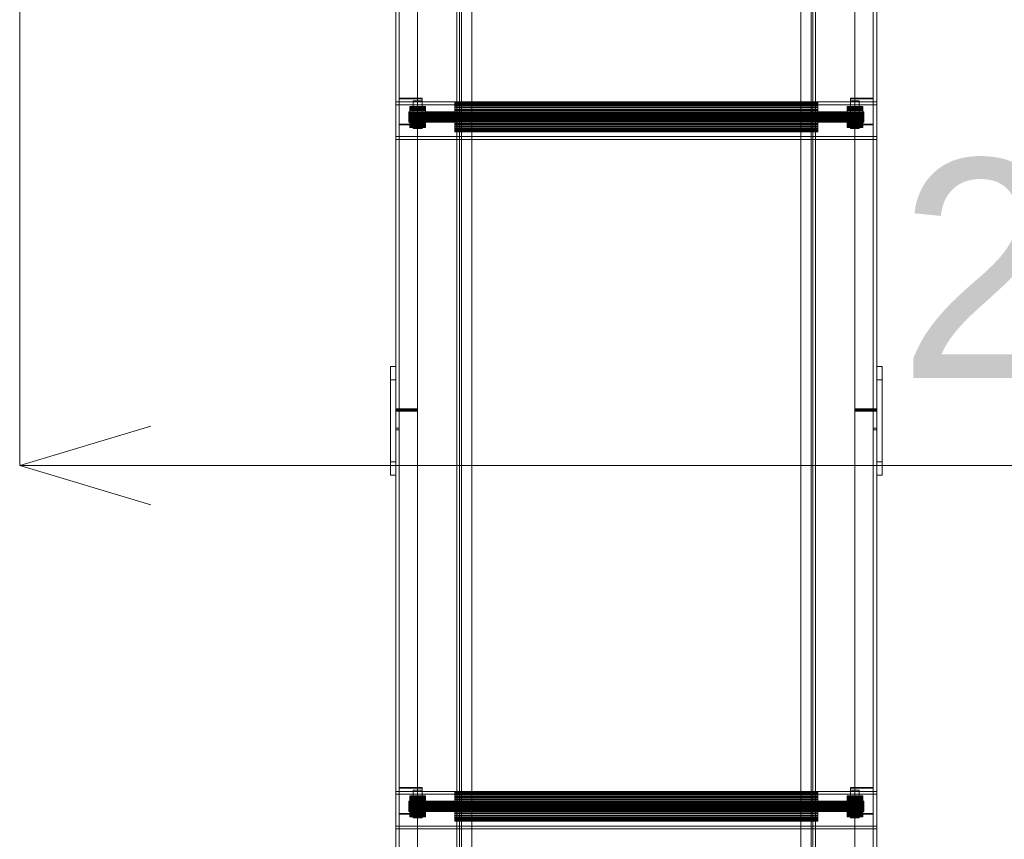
# Model space of a CAD drawing. Header units: millimetres. Extents: x -4738 to 65662, y -68080 to 6847.
# Tile 724 of 1056: x 26795 to 27921, y -19633 to -18695. Entities that reach past the tile are written whole.
import ezdxf

# ---------------------------------------------------------------- set-up
doc = ezdxf.new("R2010")
doc.units = ezdxf.units.MM
doc.layers.add('COTAS_P', color=1, linetype='Continuous', lineweight=0)
doc.layers.add('superior_C09', color=7, linetype='Continuous', lineweight=0)
doc.dimstyles.new('R19_100', dxfattribs={"dimtxt": 250, "dimasz": 150, "dimexe": 150, "dimexo": 80, "dimgap": 100, "dimtad": 1, "dimtih": 1, "dimtoh": 1, "dimdsep": 46, "dimcen": 0.09, "dimadec": 0, "dimazin": 0, "dimtfac": 1, "dimtdec": 4, "dimtofl": 0, "dimtmove": 0, "dimatfit": 3, "dimfxl": 1, "dimtolj": 1, "dimtzin": 0, "dimarcsym": 0})

# ---------------------------------------------------------------- blocks, each defined once
blk = doc.blocks.new('DIM_R31_44')
at = {"layer": 'COTAS_P'}
for p, q in [((26795.1, -18305), (26795.1, -19205)), ((28805.1, -18305), (28805.1, -19205)), ((26795.1, -19205), (26945.1, -19160)), ((28805.1, -19205), (28655.1, -19160)), ((26795.1, -19205), (28805.1, -19205)), ((26795.1, -19205), (26945.1, -19250)), ((28805.1, -19205), (28655.1, -19250))]:
    blk.add_line(p, q, dxfattribs=at)
blk.add_text('2010 P', height=250, dxfattribs=at).set_placement((27800.1, -19105))

msp = doc.modelspace()

# ---------------------------------------------------------------- linework, layer by layer
at = {"layer": 'superior_C09'}
for p, q in [((27225.067, -17792.489), (27225.067, -22171.241)), ((27225.067, -22172.041), (27225.067, -17793.289)), ((27225.067, -17793.689), (27225.067, -22172.44)), ((27229.067, -22172.44), (27229.067, -17793.689)), ((27250.067, -22171.241), (27250.067, -17792.489)), ((27250.067, -17793.289), (27250.067, -22172.041)), ((27750.067, -17792.489), (27750.067, -22171.241)), ((27750.067, -22172.041), (27750.067, -17793.289)), ((27771.067, -17793.689), (27771.067, -22172.44)), ((27775.067, -22171.241), (27775.067, -17792.489)), ((27775.067, -17793.289), (27775.067, -22172.041)), ((27775.067, -22172.44), (27775.067, -17793.689)), ((27225.067, -17805.813), (27225.067, -22184.565)), ((27225.067, -22185.364), (27225.067, -17806.612)), ((27229.067, -17806.612), (27229.067, -22185.364)), ((27250.067, -22184.565), (27250.067, -17805.813)), ((27250.067, -17806.612), (27250.067, -22185.364)), ((27750.067, -17805.813), (27750.067, -22184.565)), ((27750.067, -22185.364), (27750.067, -17806.612)), ((27771.067, -22185.364), (27771.067, -17806.612)), ((27775.067, -22184.565), (27775.067, -17805.813)), ((27775.067, -17806.612), (27775.067, -22185.364)), ((27300.067, -17852.939), (27300.067, -22092.939)), ((27300.067, -22093.338), (27300.067, -17853.338)), ((27700.067, -22092.939), (27700.067, -17852.939)), ((27700.067, -17853.338), (27700.067, -22093.338)), ((27300.067, -17866.662), (27300.067, -22106.662)), ((27300.067, -22107.061), (27300.067, -17867.061)), ((27700.067, -22106.662), (27700.067, -17866.662)), ((27700.067, -17867.061), (27700.067, -22107.061)), ((27295.067, -17907.74), (27295.067, -22028.81)), ((27298.067, -22028.81), (27298.067, -17907.74)), ((27702.067, -17907.74), (27702.067, -22028.81)), ((27705.067, -22028.81), (27705.067, -17907.74)), ((27295.067, -22033.473), (27295.067, -17912.404)), ((27298.067, -17912.404), (27298.067, -22033.473)), ((27702.067, -22033.473), (27702.067, -17912.404)), ((27705.067, -17912.404), (27705.067, -22033.473)), ((27300.067, -17922.714), (27300.067, -22023.962)), ((27300.067, -22024.362), (27300.067, -17923.114)), ((27700.067, -22023.962), (27700.067, -17922.714)), ((27700.067, -17923.114), (27700.067, -22024.362)), ((27225.067, -17952.846), (27225.067, -19140.166)), ((27225.067, -19140.965), (27225.067, -17953.646)), ((27229.067, -19140.166), (27229.067, -17952.846)), ((27229.067, -17952.846), (27229.067, -21994.629)), ((27229.067, -21995.429), (27229.067, -17953.646)), ((27250.067, -19140.166), (27250.067, -17952.846)), ((27250.067, -17953.646), (27250.067, -19140.965)), ((27312.067, -21994.629), (27312.067, -17952.846)), ((27312.067, -17953.646), (27312.067, -21995.429)), ((27688.067, -17952.846), (27688.067, -21994.629)), ((27688.067, -21995.429), (27688.067, -17953.646)), ((27750.067, -17952.846), (27750.067, -19140.166)), ((27750.067, -19140.965), (27750.067, -17953.646)), ((27771.067, -17952.846), (27771.067, -19140.166)), ((27771.067, -21994.629), (27771.067, -17952.846)), ((27771.067, -17953.646), (27771.067, -21995.429)), ((27775.067, -19140.166), (27775.067, -17952.846)), ((27775.067, -17953.646), (27775.067, -19140.965)), ((27225.067, -19162.416), (27225.067, -17975.097)), ((27229.067, -17975.097), (27229.067, -19162.416)), ((27771.067, -19162.416), (27771.067, -17975.097)), ((27775.067, -17975.097), (27775.067, -19162.416)), ((27229.067, -18784.996), (27229.067, -18814.729)), ((27255.067, -18784.996), (27229.067, -18784.996)), ((27229.067, -18784.996), (27229.067, -18785.795)), ((27229.067, -18785.795), (27255.067, -18785.795)), ((27229.067, -18815.528), (27229.067, -18785.795)), ((27245.067, -18787.969), (27245.067, -18811.755)), ((27255.067, -18787.969), (27245.067, -18787.969)), ((27245.067, -18787.969), (27245.067, -18795.963)), ((27255.067, -18814.729), (27255.067, -18784.996)), ((27255.067, -18785.795), (27255.067, -18784.996)), ((27255.067, -18785.795), (27255.067, -18815.528)), ((27255.067, -18811.755), (27255.067, -18787.969)), ((27255.067, -18795.963), (27255.067, -18787.969)), ((27745.067, -18784.996), (27745.067, -18814.729)), ((27771.067, -18784.996), (27745.067, -18784.996)), ((27745.067, -18784.996), (27745.067, -18785.795)), ((27745.067, -18785.795), (27771.067, -18785.795)), ((27745.067, -18815.528), (27745.067, -18785.795)), ((27745.067, -18787.969), (27745.067, -18811.755)), ((27755.067, -18787.969), (27745.067, -18787.969)), ((27745.067, -18787.969), (27745.067, -18795.963)), ((27755.067, -18811.755), (27755.067, -18787.969)), ((27755.067, -18795.963), (27755.067, -18787.969)), ((27771.067, -18814.729), (27771.067, -18784.996)), ((27771.067, -18785.795), (27771.067, -18784.996)), ((27771.067, -18785.795), (27771.067, -18815.528)), ((27225.067, -18789.367), (27225.067, -18829.01)), ((27775.067, -18789.367), (27225.067, -18789.367)), ((27225.067, -18789.367), (27225.067, -18792.698)), ((27225.067, -18792.698), (27775.067, -18792.698)), ((27225.067, -18832.341), (27225.067, -18792.698)), ((27241.067, -18794.631), (27241.067, -18794.548)), ((27241.067, -18794.548), (27241.067, -18794.925)), ((27241.067, -18794.548), (27259.067, -18794.548)), ((27241.067, -18795.171), (27241.067, -18794.631)), ((27241.067, -18794.631), (27259.067, -18794.631)), ((27241.067, -18794.925), (27241.067, -18795.747)), ((27241.067, -18794.925), (27259.067, -18794.925)), ((27241.067, -18796.148), (27241.067, -18795.171)), ((27241.067, -18795.171), (27259.067, -18795.171)), ((27241.067, -18795.747), (27241.067, -18796.984)), ((27241.067, -18795.747), (27259.067, -18795.747)), ((27241.067, -18797.524), (27241.067, -18796.148)), ((27241.067, -18796.148), (27259.067, -18796.148)), ((27241.067, -18796.984), (27241.067, -18798.587)), ((27241.067, -18796.984), (27259.067, -18796.984)), ((27241.067, -18799.245), (27241.067, -18797.524)), ((27241.067, -18797.524), (27259.067, -18797.524)), ((27241.067, -18798.587), (27241.067, -18800.496)), ((27241.067, -18798.587), (27259.067, -18798.587)), ((27241.067, -18801.246), (27241.067, -18799.245)), ((27241.067, -18799.245), (27259.067, -18799.245)), ((27245.067, -18795.963), (27255.067, -18795.963)), ((27245.067, -18819.749), (27245.067, -18795.963)), ((27255.067, -18795.963), (27255.067, -18819.749)), ((27259.067, -18794.925), (27259.067, -18794.548)), ((27259.067, -18794.548), (27259.067, -18794.631)), ((27259.067, -18794.631), (27259.067, -18795.171)), ((27259.067, -18795.747), (27259.067, -18794.925)), ((27259.067, -18795.171), (27259.067, -18796.148)), ((27259.067, -18796.984), (27259.067, -18795.747)), ((27259.067, -18796.148), (27259.067, -18797.524)), ((27259.067, -18798.587), (27259.067, -18796.984)), ((27259.067, -18797.524), (27259.067, -18799.245)), ((27259.067, -18800.496), (27259.067, -18798.587)), ((27259.067, -18799.245), (27259.067, -18801.246)), ((27292.567, -18789.676), (27292.567, -18789.557)), ((27292.567, -18789.557), (27292.567, -18790.091)), ((27292.567, -18789.557), (27707.567, -18789.557)), ((27292.567, -18790.441), (27292.567, -18789.676)), ((27292.567, -18789.676), (27707.567, -18789.676)), ((27292.567, -18790.091), (27292.567, -18791.257)), ((27292.567, -18790.091), (27707.567, -18790.091)), ((27292.567, -18791.825), (27292.567, -18790.441)), ((27292.567, -18790.441), (27707.567, -18790.441)), ((27292.567, -18791.257), (27292.567, -18793.009)), ((27292.567, -18791.257), (27707.567, -18791.257)), ((27292.567, -18793.773), (27292.567, -18791.825)), ((27292.567, -18791.825), (27707.567, -18791.825)), ((27292.567, -18793.009), (27292.567, -18795.28)), ((27292.567, -18793.009), (27707.567, -18793.009)), ((27292.567, -18796.212), (27292.567, -18793.773)), ((27292.567, -18793.773), (27707.567, -18793.773)), ((27292.567, -18795.28), (27292.567, -18797.984)), ((27292.567, -18795.28), (27707.567, -18795.28)), ((27292.567, -18799.047), (27292.567, -18796.212)), ((27292.567, -18796.212), (27707.567, -18796.212)), ((27292.567, -18797.984), (27292.567, -18801.016)), ((27292.567, -18797.984), (27707.567, -18797.984)), ((27292.567, -18802.169), (27292.567, -18799.047)), ((27292.567, -18799.047), (27707.567, -18799.047)), ((27707.567, -18790.091), (27707.567, -18789.557)), ((27707.567, -18789.557), (27707.567, -18789.676)), ((27707.567, -18789.676), (27707.567, -18790.441)), ((27707.567, -18791.257), (27707.567, -18790.091)), ((27707.567, -18790.441), (27707.567, -18791.825)), ((27707.567, -18793.009), (27707.567, -18791.257)), ((27707.567, -18791.825), (27707.567, -18793.773)), ((27707.567, -18795.28), (27707.567, -18793.009)), ((27707.567, -18793.773), (27707.567, -18796.212)), ((27707.567, -18797.984), (27707.567, -18795.28)), ((27707.567, -18796.212), (27707.567, -18799.047)), ((27707.567, -18801.016), (27707.567, -18797.984)), ((27707.567, -18799.047), (27707.567, -18802.169)), ((27741.067, -18794.631), (27741.067, -18794.548)), ((27741.067, -18794.548), (27741.067, -18794.925)), ((27741.067, -18794.548), (27759.067, -18794.548)), ((27741.067, -18795.171), (27741.067, -18794.631)), ((27741.067, -18794.631), (27759.067, -18794.631)), ((27741.067, -18794.925), (27741.067, -18795.747)), ((27741.067, -18794.925), (27759.067, -18794.925)), ((27741.067, -18796.148), (27741.067, -18795.171)), ((27741.067, -18795.171), (27759.067, -18795.171)), ((27741.067, -18795.747), (27741.067, -18796.984)), ((27741.067, -18795.747), (27759.067, -18795.747)), ((27741.067, -18797.524), (27741.067, -18796.148)), ((27741.067, -18796.148), (27759.067, -18796.148)), ((27741.067, -18796.984), (27741.067, -18798.587)), ((27741.067, -18796.984), (27759.067, -18796.984)), ((27741.067, -18799.245), (27741.067, -18797.524)), ((27741.067, -18797.524), (27759.067, -18797.524)), ((27741.067, -18798.587), (27741.067, -18800.496)), ((27741.067, -18798.587), (27759.067, -18798.587)), ((27741.067, -18801.246), (27741.067, -18799.245)), ((27741.067, -18799.245), (27759.067, -18799.245)), ((27745.067, -18795.963), (27755.067, -18795.963)), ((27745.067, -18819.749), (27745.067, -18795.963)), ((27755.067, -18795.963), (27755.067, -18819.749)), ((27759.067, -18794.925), (27759.067, -18794.548)), ((27759.067, -18794.548), (27759.067, -18794.631)), ((27759.067, -18794.631), (27759.067, -18795.171)), ((27759.067, -18795.747), (27759.067, -18794.925)), ((27759.067, -18795.171), (27759.067, -18796.148)), ((27759.067, -18796.984), (27759.067, -18795.747)), ((27759.067, -18796.148), (27759.067, -18797.524)), ((27759.067, -18798.587), (27759.067, -18796.984)), ((27759.067, -18797.524), (27759.067, -18799.245)), ((27759.067, -18800.496), (27759.067, -18798.587)), ((27759.067, -18799.245), (27759.067, -18801.246)), ((27775.067, -18829.01), (27775.067, -18789.367)), ((27775.067, -18792.698), (27775.067, -18789.367)), ((27775.067, -18792.698), (27775.067, -18832.341)), ((27240.067, -18800.578), (27240.067, -18800.536)), ((27240.067, -18800.536), (27240.067, -18800.724)), ((27240.067, -18800.536), (27760.067, -18800.536)), ((27240.067, -18800.848), (27240.067, -18800.578)), ((27240.067, -18800.578), (27760.067, -18800.578)), ((27240.067, -18800.724), (27240.067, -18801.136)), ((27240.067, -18800.724), (27760.067, -18800.724)), ((27240.067, -18801.336), (27240.067, -18800.848)), ((27240.067, -18800.848), (27760.067, -18800.848)), ((27240.067, -18801.136), (27240.067, -18801.754)), ((27240.067, -18801.136), (27760.067, -18801.136)), ((27240.067, -18802.024), (27240.067, -18801.336)), ((27240.067, -18801.336), (27760.067, -18801.336)), ((27240.067, -18801.754), (27240.067, -18802.556)), ((27240.067, -18801.754), (27760.067, -18801.754)), ((27240.067, -18802.885), (27240.067, -18802.024)), ((27240.067, -18802.024), (27760.067, -18802.024)), ((27240.067, -18802.556), (27240.067, -18803.51)), ((27240.067, -18802.556), (27760.067, -18802.556)), ((27240.067, -18803.885), (27240.067, -18802.885)), ((27240.067, -18802.885), (27760.067, -18802.885)), ((27240.067, -18803.51), (27240.067, -18804.58)), ((27240.067, -18803.51), (27760.067, -18803.51)), ((27240.067, -18804.987), (27240.067, -18803.885)), ((27240.067, -18803.885), (27760.067, -18803.885)), ((27240.067, -18804.58), (27240.067, -18805.725)), ((27240.067, -18804.58), (27760.067, -18804.58)), ((27240.067, -18806.148), (27240.067, -18804.987)), ((27240.067, -18804.987), (27760.067, -18804.987)), ((27240.067, -18805.725), (27240.067, -18806.9)), ((27240.067, -18805.725), (27760.067, -18805.725)), ((27240.067, -18807.323), (27240.067, -18806.148)), ((27240.067, -18806.148), (27760.067, -18806.148)), ((27240.067, -18806.9), (27240.067, -18808.061)), ((27240.067, -18806.9), (27760.067, -18806.9)), ((27240.067, -18808.468), (27240.067, -18807.323)), ((27240.067, -18807.323), (27760.067, -18807.323)), ((27240.067, -18808.061), (27240.067, -18809.163)), ((27240.067, -18808.061), (27760.067, -18808.061)), ((27240.067, -18809.538), (27240.067, -18808.468)), ((27240.067, -18808.468), (27760.067, -18808.468)), ((27240.067, -18809.163), (27240.067, -18810.164)), ((27240.067, -18809.163), (27760.067, -18809.163)), ((27240.067, -18810.492), (27240.067, -18809.538)), ((27240.067, -18809.538), (27760.067, -18809.538)), ((27240.067, -18810.164), (27240.067, -18811.024)), ((27240.067, -18810.164), (27760.067, -18810.164)), ((27240.067, -18811.294), (27240.067, -18810.492)), ((27240.067, -18810.492), (27760.067, -18810.492)), ((27240.067, -18811.024), (27240.067, -18811.712)), ((27240.067, -18811.024), (27760.067, -18811.024)), ((27240.067, -18811.913), (27240.067, -18811.294)), ((27240.067, -18811.294), (27760.067, -18811.294)), ((27241.067, -18800.496), (27241.067, -18802.636)), ((27241.067, -18800.496), (27259.067, -18800.496)), ((27241.067, -18803.45), (27241.067, -18801.246)), ((27241.067, -18801.246), (27259.067, -18801.246)), ((27241.067, -18802.636), (27241.067, -18804.925)), ((27241.067, -18802.636), (27259.067, -18802.636)), ((27241.067, -18805.772), (27241.067, -18803.45)), ((27241.067, -18803.45), (27259.067, -18803.45)), ((27241.067, -18804.925), (27241.067, -18807.276)), ((27241.067, -18804.925), (27259.067, -18804.925)), ((27241.067, -18808.123), (27241.067, -18805.772)), ((27241.067, -18805.772), (27259.067, -18805.772)), ((27241.067, -18807.276), (27241.067, -18809.598)), ((27241.067, -18807.276), (27259.067, -18807.276)), ((27241.067, -18810.412), (27241.067, -18808.123)), ((27241.067, -18808.123), (27259.067, -18808.123)), ((27241.067, -18809.598), (27241.067, -18811.802)), ((27241.067, -18809.598), (27259.067, -18809.598)), ((27241.067, -18812.552), (27241.067, -18810.412)), ((27241.067, -18810.412), (27259.067, -18810.412)), ((27259.067, -18802.636), (27259.067, -18800.496)), ((27259.067, -18801.246), (27259.067, -18803.45)), ((27259.067, -18804.925), (27259.067, -18802.636)), ((27259.067, -18803.45), (27259.067, -18805.772)), ((27259.067, -18807.276), (27259.067, -18804.925)), ((27259.067, -18805.772), (27259.067, -18808.123)), ((27259.067, -18809.598), (27259.067, -18807.276)), ((27259.067, -18808.123), (27259.067, -18810.412)), ((27259.067, -18811.802), (27259.067, -18809.598)), ((27259.067, -18810.412), (27259.067, -18812.552)), ((27292.567, -18801.016), (27292.567, -18804.259)), ((27292.567, -18801.016), (27707.567, -18801.016)), ((27292.567, -18805.459), (27292.567, -18802.169)), ((27292.567, -18802.169), (27707.567, -18802.169)), ((27292.567, -18804.259), (27292.567, -18807.59)), ((27292.567, -18804.259), (27707.567, -18804.259)), ((27292.567, -18808.789), (27292.567, -18805.459)), ((27292.567, -18805.459), (27707.567, -18805.459)), ((27292.567, -18807.59), (27292.567, -18810.879)), ((27292.567, -18807.59), (27707.567, -18807.59)), ((27292.567, -18812.033), (27292.567, -18808.789)), ((27292.567, -18808.789), (27707.567, -18808.789)), ((27292.567, -18810.879), (27292.567, -18814.001)), ((27292.567, -18810.879), (27707.567, -18810.879)), ((27707.567, -18804.259), (27707.567, -18801.016)), ((27707.567, -18802.169), (27707.567, -18805.459)), ((27707.567, -18807.59), (27707.567, -18804.259)), ((27707.567, -18805.459), (27707.567, -18808.789)), ((27707.567, -18810.879), (27707.567, -18807.59)), ((27707.567, -18808.789), (27707.567, -18812.033)), ((27707.567, -18814.001), (27707.567, -18810.879)), ((27741.067, -18800.496), (27741.067, -18802.636)), ((27741.067, -18800.496), (27759.067, -18800.496)), ((27741.067, -18803.45), (27741.067, -18801.246)), ((27741.067, -18801.246), (27759.067, -18801.246)), ((27741.067, -18802.636), (27741.067, -18804.925)), ((27741.067, -18802.636), (27759.067, -18802.636)), ((27741.067, -18805.772), (27741.067, -18803.45)), ((27741.067, -18803.45), (27759.067, -18803.45)), ((27741.067, -18804.925), (27741.067, -18807.276)), ((27741.067, -18804.925), (27759.067, -18804.925)), ((27741.067, -18808.123), (27741.067, -18805.772)), ((27741.067, -18805.772), (27759.067, -18805.772)), ((27741.067, -18807.276), (27741.067, -18809.598)), ((27741.067, -18807.276), (27759.067, -18807.276)), ((27741.067, -18810.412), (27741.067, -18808.123)), ((27741.067, -18808.123), (27759.067, -18808.123)), ((27741.067, -18809.598), (27741.067, -18811.802)), ((27741.067, -18809.598), (27759.067, -18809.598)), ((27741.067, -18812.552), (27741.067, -18810.412)), ((27741.067, -18810.412), (27759.067, -18810.412)), ((27759.067, -18802.636), (27759.067, -18800.496)), ((27759.067, -18801.246), (27759.067, -18803.45)), ((27759.067, -18804.925), (27759.067, -18802.636)), ((27759.067, -18803.45), (27759.067, -18805.772)), ((27759.067, -18807.276), (27759.067, -18804.925)), ((27759.067, -18805.772), (27759.067, -18808.123)), ((27759.067, -18809.598), (27759.067, -18807.276)), ((27759.067, -18808.123), (27759.067, -18810.412)), ((27759.067, -18811.802), (27759.067, -18809.598)), ((27759.067, -18810.412), (27759.067, -18812.552)), ((27760.067, -18800.724), (27760.067, -18800.536)), ((27760.067, -18800.536), (27760.067, -18800.578)), ((27760.067, -18800.578), (27760.067, -18800.848)), ((27760.067, -18801.136), (27760.067, -18800.724)), ((27760.067, -18800.848), (27760.067, -18801.336)), ((27760.067, -18801.754), (27760.067, -18801.136)), ((27760.067, -18801.336), (27760.067, -18802.024)), ((27760.067, -18802.556), (27760.067, -18801.754)), ((27760.067, -18802.024), (27760.067, -18802.885)), ((27760.067, -18803.51), (27760.067, -18802.556)), ((27760.067, -18802.885), (27760.067, -18803.885)), ((27760.067, -18804.58), (27760.067, -18803.51)), ((27760.067, -18803.885), (27760.067, -18804.987)), ((27760.067, -18805.725), (27760.067, -18804.58)), ((27760.067, -18804.987), (27760.067, -18806.148)), ((27760.067, -18806.9), (27760.067, -18805.725)), ((27760.067, -18806.148), (27760.067, -18807.323)), ((27760.067, -18808.061), (27760.067, -18806.9)), ((27760.067, -18807.323), (27760.067, -18808.468)), ((27760.067, -18809.163), (27760.067, -18808.061)), ((27760.067, -18808.468), (27760.067, -18809.538)), ((27760.067, -18810.164), (27760.067, -18809.163)), ((27760.067, -18809.538), (27760.067, -18810.492)), ((27760.067, -18811.024), (27760.067, -18810.164)), ((27760.067, -18810.492), (27760.067, -18811.294)), ((27760.067, -18811.712), (27760.067, -18811.024)), ((27760.067, -18811.294), (27760.067, -18811.913)), ((27229.067, -18814.729), (27255.067, -18814.729)), ((27229.067, -18815.528), (27229.067, -18814.729)), ((27255.067, -18815.528), (27229.067, -18815.528)), ((27240.067, -18811.712), (27240.067, -18812.2)), ((27240.067, -18811.712), (27760.067, -18811.712)), ((27240.067, -18812.324), (27240.067, -18811.913)), ((27240.067, -18811.913), (27760.067, -18811.913)), ((27240.067, -18812.2), (27240.067, -18812.471)), ((27240.067, -18812.2), (27760.067, -18812.2)), ((27240.067, -18812.512), (27240.067, -18812.324)), ((27240.067, -18812.324), (27760.067, -18812.324)), ((27240.067, -18812.471), (27240.067, -18812.512)), ((27760.067, -18812.471), (27240.067, -18812.471)), ((27240.067, -18812.512), (27760.067, -18812.512)), ((27241.067, -18811.802), (27241.067, -18813.803)), ((27241.067, -18811.802), (27259.067, -18811.802)), ((27241.067, -18814.461), (27241.067, -18812.552)), ((27241.067, -18812.552), (27259.067, -18812.552)), ((27241.067, -18813.803), (27241.067, -18815.524)), ((27241.067, -18813.803), (27259.067, -18813.803)), ((27241.067, -18816.064), (27241.067, -18814.461)), ((27241.067, -18814.461), (27259.067, -18814.461)), ((27241.067, -18815.524), (27241.067, -18816.9)), ((27241.067, -18815.524), (27259.067, -18815.524)), ((27241.067, -18817.301), (27241.067, -18816.064)), ((27241.067, -18816.064), (27259.067, -18816.064)), ((27241.067, -18816.9), (27241.067, -18817.877)), ((27241.067, -18816.9), (27259.067, -18816.9)), ((27241.067, -18818.124), (27241.067, -18817.301)), ((27241.067, -18817.301), (27259.067, -18817.301)), ((27241.067, -18817.877), (27241.067, -18818.417)), ((27241.067, -18817.877), (27259.067, -18817.877)), ((27241.067, -18818.5), (27241.067, -18818.124)), ((27241.067, -18818.124), (27259.067, -18818.124)), ((27241.067, -18818.417), (27241.067, -18818.5)), ((27259.067, -18818.417), (27241.067, -18818.417)), ((27241.067, -18818.5), (27259.067, -18818.5)), ((27245.067, -18811.755), (27255.067, -18811.755)), ((27245.067, -18819.749), (27245.067, -18811.755)), ((27255.067, -18819.749), (27245.067, -18819.749)), ((27255.067, -18819.749), (27255.067, -18811.755)), ((27255.067, -18815.528), (27255.067, -18814.729)), ((27259.067, -18813.803), (27259.067, -18811.802)), ((27259.067, -18812.552), (27259.067, -18814.461)), ((27259.067, -18815.524), (27259.067, -18813.803)), ((27259.067, -18814.461), (27259.067, -18816.064)), ((27259.067, -18816.9), (27259.067, -18815.524)), ((27259.067, -18816.064), (27259.067, -18817.301)), ((27259.067, -18817.877), (27259.067, -18816.9)), ((27259.067, -18817.301), (27259.067, -18818.124)), ((27259.067, -18818.417), (27259.067, -18817.877)), ((27259.067, -18818.124), (27259.067, -18818.5)), ((27259.067, -18818.5), (27259.067, -18818.417)), ((27292.567, -18815.064), (27292.567, -18812.033)), ((27292.567, -18812.033), (27707.567, -18812.033)), ((27292.567, -18814.001), (27292.567, -18816.836)), ((27292.567, -18814.001), (27707.567, -18814.001)), ((27292.567, -18817.768), (27292.567, -18815.064)), ((27292.567, -18815.064), (27707.567, -18815.064)), ((27292.567, -18816.836), (27292.567, -18819.275)), ((27292.567, -18816.836), (27707.567, -18816.836)), ((27292.567, -18820.039), (27292.567, -18817.768)), ((27292.567, -18817.768), (27707.567, -18817.768)), ((27292.567, -18819.275), (27292.567, -18821.223)), ((27292.567, -18819.275), (27707.567, -18819.275)), ((27292.567, -18821.791), (27292.567, -18820.039)), ((27292.567, -18820.039), (27707.567, -18820.039)), ((27292.567, -18821.223), (27292.567, -18822.607)), ((27292.567, -18821.223), (27707.567, -18821.223)), ((27292.567, -18822.957), (27292.567, -18821.791)), ((27292.567, -18821.791), (27707.567, -18821.791)), ((27292.567, -18822.607), (27292.567, -18823.373)), ((27292.567, -18822.607), (27707.567, -18822.607)), ((27707.567, -18812.033), (27707.567, -18815.064)), ((27707.567, -18816.836), (27707.567, -18814.001)), ((27707.567, -18815.064), (27707.567, -18817.768)), ((27707.567, -18819.275), (27707.567, -18816.836)), ((27707.567, -18817.768), (27707.567, -18820.039)), ((27707.567, -18821.223), (27707.567, -18819.275)), ((27707.567, -18820.039), (27707.567, -18821.791)), ((27707.567, -18822.607), (27707.567, -18821.223)), ((27707.567, -18821.791), (27707.567, -18822.957)), ((27707.567, -18823.373), (27707.567, -18822.607)), ((27741.067, -18811.802), (27741.067, -18813.803)), ((27741.067, -18811.802), (27759.067, -18811.802)), ((27741.067, -18814.461), (27741.067, -18812.552)), ((27741.067, -18812.552), (27759.067, -18812.552)), ((27741.067, -18813.803), (27741.067, -18815.524)), ((27741.067, -18813.803), (27759.067, -18813.803)), ((27741.067, -18816.064), (27741.067, -18814.461)), ((27741.067, -18814.461), (27759.067, -18814.461)), ((27741.067, -18815.524), (27741.067, -18816.9)), ((27741.067, -18815.524), (27759.067, -18815.524)), ((27741.067, -18817.301), (27741.067, -18816.064)), ((27741.067, -18816.064), (27759.067, -18816.064)), ((27741.067, -18816.9), (27741.067, -18817.877)), ((27741.067, -18816.9), (27759.067, -18816.9)), ((27741.067, -18818.124), (27741.067, -18817.301)), ((27741.067, -18817.301), (27759.067, -18817.301)), ((27741.067, -18817.877), (27741.067, -18818.417)), ((27741.067, -18817.877), (27759.067, -18817.877)), ((27741.067, -18818.5), (27741.067, -18818.124)), ((27741.067, -18818.124), (27759.067, -18818.124)), ((27741.067, -18818.417), (27741.067, -18818.5)), ((27759.067, -18818.417), (27741.067, -18818.417)), ((27741.067, -18818.5), (27759.067, -18818.5)), ((27745.067, -18811.755), (27755.067, -18811.755)), ((27745.067, -18819.749), (27745.067, -18811.755)), ((27745.067, -18814.729), (27771.067, -18814.729)), ((27745.067, -18815.528), (27745.067, -18814.729)), ((27771.067, -18815.528), (27745.067, -18815.528)), ((27755.067, -18819.749), (27745.067, -18819.749)), ((27755.067, -18819.749), (27755.067, -18811.755)), ((27759.067, -18813.803), (27759.067, -18811.802)), ((27759.067, -18812.552), (27759.067, -18814.461)), ((27759.067, -18815.524), (27759.067, -18813.803)), ((27759.067, -18814.461), (27759.067, -18816.064)), ((27759.067, -18816.9), (27759.067, -18815.524)), ((27759.067, -18816.064), (27759.067, -18817.301)), ((27759.067, -18817.877), (27759.067, -18816.9)), ((27759.067, -18817.301), (27759.067, -18818.124)), ((27759.067, -18818.417), (27759.067, -18817.877)), ((27759.067, -18818.124), (27759.067, -18818.5)), ((27759.067, -18818.5), (27759.067, -18818.417)), ((27760.067, -18812.2), (27760.067, -18811.712)), ((27760.067, -18811.913), (27760.067, -18812.324)), ((27760.067, -18812.471), (27760.067, -18812.2)), ((27760.067, -18812.324), (27760.067, -18812.512)), ((27760.067, -18812.512), (27760.067, -18812.471)), ((27771.067, -18815.528), (27771.067, -18814.729)), ((27225.067, -18829.01), (27775.067, -18829.01)), ((27225.067, -18832.341), (27225.067, -18829.01)), ((27775.067, -18832.341), (27225.067, -18832.341)), ((27292.567, -18823.491), (27292.567, -18822.957)), ((27292.567, -18822.957), (27707.567, -18822.957)), ((27292.567, -18823.373), (27292.567, -18823.491)), ((27707.567, -18823.373), (27292.567, -18823.373)), ((27292.567, -18823.491), (27707.567, -18823.491)), ((27707.567, -18822.957), (27707.567, -18823.491)), ((27707.567, -18823.491), (27707.567, -18823.373)), ((27775.067, -18832.341), (27775.067, -18829.01)), ((27219.067, -19091.902), (27219.067, -19200.921)), ((27225.067, -19091.902), (27219.067, -19091.902)), ((27219.067, -19091.902), (27219.067, -19107.224)), ((27225.067, -19200.921), (27225.067, -19091.902)), ((27225.067, -19107.224), (27225.067, -19091.902)), ((27775.067, -19091.902), (27775.067, -19200.921)), ((27781.067, -19091.902), (27775.067, -19091.902)), ((27775.067, -19091.902), (27775.067, -19107.224)), ((27781.067, -19200.921), (27781.067, -19091.902)), ((27781.067, -19107.224), (27781.067, -19091.902)), ((27219.067, -19107.224), (27225.067, -19107.224)), ((27219.067, -19216.243), (27219.067, -19107.224)), ((27225.067, -19107.224), (27225.067, -19216.243)), ((27775.067, -19107.224), (27781.067, -19107.224)), ((27775.067, -19216.243), (27775.067, -19107.224)), ((27781.067, -19107.224), (27781.067, -19216.243)), ((27225.067, -19140.166), (27229.067, -19140.166)), ((27225.067, -19162.416), (27225.067, -19140.166)), ((27225.067, -19140.166), (27250.067, -19140.166)), ((27225.067, -19140.965), (27225.067, -19140.166)), ((27250.067, -19140.965), (27225.067, -19140.965)), ((27225.067, -19142.148), (27225.067, -20329.467)), ((27229.067, -19142.148), (27225.067, -19142.148)), ((27225.067, -19142.148), (27225.067, -19164.398)), ((27250.067, -19142.148), (27225.067, -19142.148)), ((27225.067, -19142.148), (27225.067, -19142.947)), ((27225.067, -19142.947), (27250.067, -19142.947)), ((27225.067, -20330.266), (27225.067, -19142.947)), ((27229.067, -19162.416), (27229.067, -19140.166)), ((27229.067, -20329.467), (27229.067, -19142.148)), ((27229.067, -19164.398), (27229.067, -19142.148)), ((27250.067, -19140.965), (27250.067, -19140.166)), ((27250.067, -20329.467), (27250.067, -19142.148)), ((27250.067, -19142.947), (27250.067, -19142.148)), ((27250.067, -19142.947), (27250.067, -20330.266)), ((27750.067, -19140.166), (27775.067, -19140.166)), ((27750.067, -19140.965), (27750.067, -19140.166)), ((27775.067, -19140.965), (27750.067, -19140.965)), ((27750.067, -19142.148), (27750.067, -20329.467)), ((27775.067, -19142.148), (27750.067, -19142.148)), ((27750.067, -19142.148), (27750.067, -19142.947)), ((27750.067, -19142.947), (27775.067, -19142.947)), ((27750.067, -20330.266), (27750.067, -19142.947)), ((27771.067, -19140.166), (27775.067, -19140.166)), ((27771.067, -19162.416), (27771.067, -19140.166)), ((27771.067, -19142.148), (27771.067, -20329.467)), ((27775.067, -19142.148), (27771.067, -19142.148)), ((27771.067, -19142.148), (27771.067, -19164.398)), ((27775.067, -19162.416), (27775.067, -19140.166)), ((27775.067, -19140.965), (27775.067, -19140.166)), ((27775.067, -20329.467), (27775.067, -19142.148)), ((27775.067, -19164.398), (27775.067, -19142.148)), ((27775.067, -19142.947), (27775.067, -19142.148)), ((27775.067, -19142.947), (27775.067, -20330.266)), ((27229.067, -19162.416), (27225.067, -19162.416)), ((27225.067, -19164.398), (27229.067, -19164.398)), ((27225.067, -20351.717), (27225.067, -19164.398)), ((27229.067, -19164.398), (27229.067, -20351.717)), ((27775.067, -19162.416), (27771.067, -19162.416)), ((27771.067, -19164.398), (27775.067, -19164.398)), ((27771.067, -20351.717), (27771.067, -19164.398)), ((27775.067, -19164.398), (27775.067, -20351.717)), ((27219.067, -19200.921), (27225.067, -19200.921)), ((27219.067, -19216.243), (27219.067, -19200.921)), ((27225.067, -19216.243), (27225.067, -19200.921)), ((27775.067, -19200.921), (27781.067, -19200.921)), ((27775.067, -19216.243), (27775.067, -19200.921)), ((27781.067, -19216.243), (27781.067, -19200.921)), ((27225.067, -19216.243), (27219.067, -19216.243)), ((27781.067, -19216.243), (27775.067, -19216.243)), ((27229.067, -19573.531), (27229.067, -19603.264)), ((27255.067, -19573.531), (27229.067, -19573.531)), ((27229.067, -19573.531), (27229.067, -19574.33)), ((27229.067, -19574.33), (27255.067, -19574.33)), ((27229.067, -19604.063), (27229.067, -19574.33)), ((27245.067, -19576.504), (27245.067, -19600.29)), ((27255.067, -19576.504), (27245.067, -19576.504)), ((27245.067, -19576.504), (27245.067, -19584.498)), ((27255.067, -19603.264), (27255.067, -19573.531)), ((27255.067, -19574.33), (27255.067, -19573.531)), ((27255.067, -19574.33), (27255.067, -19604.063)), ((27255.067, -19600.29), (27255.067, -19576.504)), ((27255.067, -19584.498), (27255.067, -19576.504)), ((27745.067, -19573.531), (27745.067, -19603.264)), ((27771.067, -19573.531), (27745.067, -19573.531)), ((27745.067, -19573.531), (27745.067, -19574.33)), ((27745.067, -19574.33), (27771.067, -19574.33)), ((27745.067, -19604.063), (27745.067, -19574.33)), ((27745.067, -19576.504), (27745.067, -19600.29)), ((27755.067, -19576.504), (27745.067, -19576.504)), ((27745.067, -19576.504), (27745.067, -19584.498)), ((27755.067, -19600.29), (27755.067, -19576.504)), ((27755.067, -19584.498), (27755.067, -19576.504)), ((27771.067, -19603.264), (27771.067, -19573.531)), ((27771.067, -19574.33), (27771.067, -19573.531)), ((27771.067, -19574.33), (27771.067, -19604.063)), ((27225.067, -19577.902), (27225.067, -19617.545)), ((27775.067, -19577.902), (27225.067, -19577.902)), ((27225.067, -19577.902), (27225.067, -19581.233)), ((27225.067, -19581.233), (27775.067, -19581.233)), ((27225.067, -19620.876), (27225.067, -19581.233)), ((27241.067, -19583.166), (27241.067, -19583.083)), ((27241.067, -19583.083), (27241.067, -19583.459)), ((27241.067, -19583.083), (27259.067, -19583.083)), ((27241.067, -19583.706), (27241.067, -19583.166)), ((27241.067, -19583.166), (27259.067, -19583.166)), ((27241.067, -19583.459), (27241.067, -19584.282)), ((27241.067, -19583.459), (27259.067, -19583.459)), ((27241.067, -19584.683), (27241.067, -19583.706)), ((27241.067, -19583.706), (27259.067, -19583.706)), ((27241.067, -19584.282), (27241.067, -19585.519)), ((27241.067, -19584.282), (27259.067, -19584.282)), ((27241.067, -19586.059), (27241.067, -19584.683)), ((27241.067, -19584.683), (27259.067, -19584.683)), ((27241.067, -19585.519), (27241.067, -19587.122)), ((27241.067, -19585.519), (27259.067, -19585.519)), ((27241.067, -19587.78), (27241.067, -19586.059)), ((27241.067, -19586.059), (27259.067, -19586.059)), ((27241.067, -19587.122), (27241.067, -19589.031)), ((27241.067, -19587.122), (27259.067, -19587.122)), ((27241.067, -19589.781), (27241.067, -19587.78)), ((27241.067, -19587.78), (27259.067, -19587.78)), ((27245.067, -19584.498), (27255.067, -19584.498)), ((27245.067, -19608.284), (27245.067, -19584.498)), ((27255.067, -19584.498), (27255.067, -19608.284)), ((27259.067, -19583.459), (27259.067, -19583.083)), ((27259.067, -19583.083), (27259.067, -19583.166)), ((27259.067, -19583.166), (27259.067, -19583.706)), ((27259.067, -19584.282), (27259.067, -19583.459)), ((27259.067, -19583.706), (27259.067, -19584.683)), ((27259.067, -19585.519), (27259.067, -19584.282)), ((27259.067, -19584.683), (27259.067, -19586.059)), ((27259.067, -19587.122), (27259.067, -19585.519)), ((27259.067, -19586.059), (27259.067, -19587.78)), ((27259.067, -19589.031), (27259.067, -19587.122)), ((27259.067, -19587.78), (27259.067, -19589.781)), ((27292.567, -19578.211), (27292.567, -19578.092)), ((27292.567, -19578.092), (27292.567, -19578.626)), ((27292.567, -19578.092), (27707.567, -19578.092)), ((27292.567, -19578.976), (27292.567, -19578.211)), ((27292.567, -19578.211), (27707.567, -19578.211)), ((27292.567, -19578.626), (27292.567, -19579.792)), ((27292.567, -19578.626), (27707.567, -19578.626)), ((27292.567, -19580.36), (27292.567, -19578.976)), ((27292.567, -19578.976), (27707.567, -19578.976)), ((27292.567, -19579.792), (27292.567, -19581.544)), ((27292.567, -19579.792), (27707.567, -19579.792)), ((27292.567, -19582.308), (27292.567, -19580.36)), ((27292.567, -19580.36), (27707.567, -19580.36)), ((27292.567, -19581.544), (27292.567, -19583.815)), ((27292.567, -19581.544), (27707.567, -19581.544)), ((27292.567, -19584.747), (27292.567, -19582.308)), ((27292.567, -19582.308), (27707.567, -19582.308)), ((27292.567, -19583.815), (27292.567, -19586.519)), ((27292.567, -19583.815), (27707.567, -19583.815)), ((27292.567, -19587.582), (27292.567, -19584.747)), ((27292.567, -19584.747), (27707.567, -19584.747)), ((27292.567, -19586.519), (27292.567, -19589.551)), ((27292.567, -19586.519), (27707.567, -19586.519)), ((27292.567, -19590.704), (27292.567, -19587.582)), ((27292.567, -19587.582), (27707.567, -19587.582)), ((27707.567, -19578.626), (27707.567, -19578.092)), ((27707.567, -19578.092), (27707.567, -19578.211)), ((27707.567, -19578.211), (27707.567, -19578.976)), ((27707.567, -19579.792), (27707.567, -19578.626)), ((27707.567, -19578.976), (27707.567, -19580.36)), ((27707.567, -19581.544), (27707.567, -19579.792)), ((27707.567, -19580.36), (27707.567, -19582.308)), ((27707.567, -19583.815), (27707.567, -19581.544)), ((27707.567, -19582.308), (27707.567, -19584.747)), ((27707.567, -19586.519), (27707.567, -19583.815)), ((27707.567, -19584.747), (27707.567, -19587.582)), ((27707.567, -19589.551), (27707.567, -19586.519)), ((27707.567, -19587.582), (27707.567, -19590.704)), ((27741.067, -19583.166), (27741.067, -19583.083)), ((27741.067, -19583.083), (27741.067, -19583.459)), ((27741.067, -19583.083), (27759.067, -19583.083)), ((27741.067, -19583.706), (27741.067, -19583.166)), ((27741.067, -19583.166), (27759.067, -19583.166)), ((27741.067, -19583.459), (27741.067, -19584.282)), ((27741.067, -19583.459), (27759.067, -19583.459)), ((27741.067, -19584.683), (27741.067, -19583.706)), ((27741.067, -19583.706), (27759.067, -19583.706)), ((27741.067, -19584.282), (27741.067, -19585.519)), ((27741.067, -19584.282), (27759.067, -19584.282)), ((27741.067, -19586.059), (27741.067, -19584.683)), ((27741.067, -19584.683), (27759.067, -19584.683)), ((27741.067, -19585.519), (27741.067, -19587.122)), ((27741.067, -19585.519), (27759.067, -19585.519)), ((27741.067, -19587.78), (27741.067, -19586.059)), ((27741.067, -19586.059), (27759.067, -19586.059)), ((27741.067, -19587.122), (27741.067, -19589.031)), ((27741.067, -19587.122), (27759.067, -19587.122)), ((27741.067, -19589.781), (27741.067, -19587.78)), ((27741.067, -19587.78), (27759.067, -19587.78)), ((27745.067, -19584.498), (27755.067, -19584.498)), ((27745.067, -19608.284), (27745.067, -19584.498)), ((27755.067, -19584.498), (27755.067, -19608.284)), ((27759.067, -19583.459), (27759.067, -19583.083)), ((27759.067, -19583.083), (27759.067, -19583.166)), ((27759.067, -19583.166), (27759.067, -19583.706)), ((27759.067, -19584.282), (27759.067, -19583.459)), ((27759.067, -19583.706), (27759.067, -19584.683)), ((27759.067, -19585.519), (27759.067, -19584.282)), ((27759.067, -19584.683), (27759.067, -19586.059)), ((27759.067, -19587.122), (27759.067, -19585.519)), ((27759.067, -19586.059), (27759.067, -19587.78)), ((27759.067, -19589.031), (27759.067, -19587.122)), ((27759.067, -19587.78), (27759.067, -19589.781)), ((27775.067, -19617.545), (27775.067, -19577.902)), ((27775.067, -19581.233), (27775.067, -19577.902)), ((27775.067, -19581.233), (27775.067, -19620.876)), ((27240.067, -19589.113), (27240.067, -19589.071)), ((27240.067, -19589.071), (27240.067, -19589.259)), ((27240.067, -19589.071), (27760.067, -19589.071)), ((27240.067, -19589.383), (27240.067, -19589.113)), ((27240.067, -19589.113), (27760.067, -19589.113)), ((27240.067, -19589.259), (27240.067, -19589.671)), ((27240.067, -19589.259), (27760.067, -19589.259)), ((27240.067, -19589.871), (27240.067, -19589.383)), ((27240.067, -19589.383), (27760.067, -19589.383)), ((27240.067, -19589.671), (27240.067, -19590.289)), ((27240.067, -19589.671), (27760.067, -19589.671)), ((27240.067, -19590.559), (27240.067, -19589.871)), ((27240.067, -19589.871), (27760.067, -19589.871)), ((27240.067, -19590.289), (27240.067, -19591.091)), ((27240.067, -19590.289), (27760.067, -19590.289)), ((27240.067, -19591.419), (27240.067, -19590.559)), ((27240.067, -19590.559), (27760.067, -19590.559)), ((27240.067, -19591.091), (27240.067, -19592.045)), ((27240.067, -19591.091), (27760.067, -19591.091)), ((27240.067, -19592.42), (27240.067, -19591.419)), ((27240.067, -19591.419), (27760.067, -19591.419)), ((27240.067, -19592.045), (27240.067, -19593.115)), ((27240.067, -19592.045), (27760.067, -19592.045)), ((27240.067, -19593.522), (27240.067, -19592.42)), ((27240.067, -19592.42), (27760.067, -19592.42)), ((27240.067, -19593.115), (27240.067, -19594.26)), ((27240.067, -19593.115), (27760.067, -19593.115)), ((27240.067, -19594.683), (27240.067, -19593.522)), ((27240.067, -19593.522), (27760.067, -19593.522)), ((27240.067, -19594.26), (27240.067, -19595.435)), ((27240.067, -19594.26), (27760.067, -19594.26)), ((27240.067, -19595.858), (27240.067, -19594.683)), ((27240.067, -19594.683), (27760.067, -19594.683)), ((27240.067, -19595.435), (27240.067, -19596.596)), ((27240.067, -19595.435), (27760.067, -19595.435)), ((27240.067, -19597.003), (27240.067, -19595.858)), ((27240.067, -19595.858), (27760.067, -19595.858)), ((27240.067, -19596.596), (27240.067, -19597.698)), ((27240.067, -19596.596), (27760.067, -19596.596)), ((27240.067, -19598.073), (27240.067, -19597.003)), ((27240.067, -19597.003), (27760.067, -19597.003)), ((27240.067, -19597.698), (27240.067, -19598.699)), ((27240.067, -19597.698), (27760.067, -19597.698)), ((27240.067, -19599.027), (27240.067, -19598.073)), ((27240.067, -19598.073), (27760.067, -19598.073)), ((27240.067, -19598.699), (27240.067, -19599.559)), ((27240.067, -19598.699), (27760.067, -19598.699)), ((27240.067, -19599.829), (27240.067, -19599.027)), ((27240.067, -19599.027), (27760.067, -19599.027)), ((27240.067, -19599.559), (27240.067, -19600.247)), ((27240.067, -19599.559), (27760.067, -19599.559)), ((27241.067, -19589.031), (27241.067, -19591.171)), ((27241.067, -19589.031), (27259.067, -19589.031)), ((27241.067, -19591.985), (27241.067, -19589.781)), ((27241.067, -19589.781), (27259.067, -19589.781)), ((27241.067, -19591.171), (27241.067, -19593.46)), ((27241.067, -19591.171), (27259.067, -19591.171)), ((27241.067, -19594.307), (27241.067, -19591.985)), ((27241.067, -19591.985), (27259.067, -19591.985)), ((27241.067, -19593.46), (27241.067, -19595.811)), ((27241.067, -19593.46), (27259.067, -19593.46)), ((27241.067, -19596.658), (27241.067, -19594.307)), ((27241.067, -19594.307), (27259.067, -19594.307)), ((27241.067, -19595.811), (27241.067, -19598.133)), ((27241.067, -19595.811), (27259.067, -19595.811)), ((27241.067, -19598.947), (27241.067, -19596.658)), ((27241.067, -19596.658), (27259.067, -19596.658)), ((27241.067, -19598.133), (27241.067, -19600.337)), ((27241.067, -19598.133), (27259.067, -19598.133)), ((27241.067, -19601.087), (27241.067, -19598.947)), ((27241.067, -19598.947), (27259.067, -19598.947)), ((27259.067, -19591.171), (27259.067, -19589.031)), ((27259.067, -19589.781), (27259.067, -19591.985)), ((27259.067, -19593.46), (27259.067, -19591.171)), ((27259.067, -19591.985), (27259.067, -19594.307)), ((27259.067, -19595.811), (27259.067, -19593.46)), ((27259.067, -19594.307), (27259.067, -19596.658)), ((27259.067, -19598.133), (27259.067, -19595.811)), ((27259.067, -19596.658), (27259.067, -19598.947)), ((27259.067, -19600.337), (27259.067, -19598.133)), ((27259.067, -19598.947), (27259.067, -19601.087)), ((27292.567, -19589.551), (27292.567, -19592.794)), ((27292.567, -19589.551), (27707.567, -19589.551)), ((27292.567, -19593.994), (27292.567, -19590.704)), ((27292.567, -19590.704), (27707.567, -19590.704)), ((27292.567, -19592.794), (27292.567, -19596.124)), ((27292.567, -19592.794), (27707.567, -19592.794)), ((27292.567, -19597.324), (27292.567, -19593.994)), ((27292.567, -19593.994), (27707.567, -19593.994)), ((27292.567, -19596.124), (27292.567, -19599.414)), ((27292.567, -19596.124), (27707.567, -19596.124)), ((27292.567, -19600.567), (27292.567, -19597.324)), ((27292.567, -19597.324), (27707.567, -19597.324)), ((27292.567, -19599.414), (27292.567, -19602.536)), ((27292.567, -19599.414), (27707.567, -19599.414)), ((27707.567, -19592.794), (27707.567, -19589.551)), ((27707.567, -19590.704), (27707.567, -19593.994)), ((27707.567, -19596.124), (27707.567, -19592.794)), ((27707.567, -19593.994), (27707.567, -19597.324)), ((27707.567, -19599.414), (27707.567, -19596.124)), ((27707.567, -19597.324), (27707.567, -19600.567)), ((27707.567, -19602.536), (27707.567, -19599.414)), ((27741.067, -19589.031), (27741.067, -19591.171)), ((27741.067, -19589.031), (27759.067, -19589.031)), ((27741.067, -19591.985), (27741.067, -19589.781)), ((27741.067, -19589.781), (27759.067, -19589.781)), ((27741.067, -19591.171), (27741.067, -19593.46)), ((27741.067, -19591.171), (27759.067, -19591.171)), ((27741.067, -19594.307), (27741.067, -19591.985)), ((27741.067, -19591.985), (27759.067, -19591.985)), ((27741.067, -19593.46), (27741.067, -19595.811)), ((27741.067, -19593.46), (27759.067, -19593.46)), ((27741.067, -19596.658), (27741.067, -19594.307)), ((27741.067, -19594.307), (27759.067, -19594.307)), ((27741.067, -19595.811), (27741.067, -19598.133)), ((27741.067, -19595.811), (27759.067, -19595.811)), ((27741.067, -19598.947), (27741.067, -19596.658)), ((27741.067, -19596.658), (27759.067, -19596.658)), ((27741.067, -19598.133), (27741.067, -19600.337)), ((27741.067, -19598.133), (27759.067, -19598.133)), ((27741.067, -19601.087), (27741.067, -19598.947)), ((27741.067, -19598.947), (27759.067, -19598.947)), ((27759.067, -19591.171), (27759.067, -19589.031)), ((27759.067, -19589.781), (27759.067, -19591.985)), ((27759.067, -19593.46), (27759.067, -19591.171)), ((27759.067, -19591.985), (27759.067, -19594.307)), ((27759.067, -19595.811), (27759.067, -19593.46)), ((27759.067, -19594.307), (27759.067, -19596.658)), ((27759.067, -19598.133), (27759.067, -19595.811)), ((27759.067, -19596.658), (27759.067, -19598.947)), ((27759.067, -19600.337), (27759.067, -19598.133)), ((27759.067, -19598.947), (27759.067, -19601.087)), ((27760.067, -19589.259), (27760.067, -19589.071)), ((27760.067, -19589.071), (27760.067, -19589.113)), ((27760.067, -19589.113), (27760.067, -19589.383)), ((27760.067, -19589.671), (27760.067, -19589.259)), ((27760.067, -19589.383), (27760.067, -19589.871)), ((27760.067, -19590.289), (27760.067, -19589.671)), ((27760.067, -19589.871), (27760.067, -19590.559)), ((27760.067, -19591.091), (27760.067, -19590.289)), ((27760.067, -19590.559), (27760.067, -19591.419)), ((27760.067, -19592.045), (27760.067, -19591.091)), ((27760.067, -19591.419), (27760.067, -19592.42)), ((27760.067, -19593.115), (27760.067, -19592.045)), ((27760.067, -19592.42), (27760.067, -19593.522)), ((27760.067, -19594.26), (27760.067, -19593.115)), ((27760.067, -19593.522), (27760.067, -19594.683)), ((27760.067, -19595.435), (27760.067, -19594.26)), ((27760.067, -19594.683), (27760.067, -19595.858)), ((27760.067, -19596.596), (27760.067, -19595.435)), ((27760.067, -19595.858), (27760.067, -19597.003)), ((27760.067, -19597.698), (27760.067, -19596.596)), ((27760.067, -19597.003), (27760.067, -19598.073)), ((27760.067, -19598.699), (27760.067, -19597.698)), ((27760.067, -19598.073), (27760.067, -19599.027)), ((27760.067, -19599.559), (27760.067, -19598.699)), ((27760.067, -19599.027), (27760.067, -19599.829)), ((27760.067, -19600.247), (27760.067, -19599.559)), ((27229.067, -19603.264), (27255.067, -19603.264)), ((27229.067, -19604.063), (27229.067, -19603.264)), ((27255.067, -19604.063), (27229.067, -19604.063)), ((27240.067, -19600.447), (27240.067, -19599.829)), ((27240.067, -19599.829), (27760.067, -19599.829)), ((27240.067, -19600.247), (27240.067, -19600.735)), ((27240.067, -19600.247), (27760.067, -19600.247)), ((27240.067, -19600.859), (27240.067, -19600.447)), ((27240.067, -19600.447), (27760.067, -19600.447)), ((27240.067, -19600.735), (27240.067, -19601.006)), ((27240.067, -19600.735), (27760.067, -19600.735)), ((27240.067, -19601.047), (27240.067, -19600.859)), ((27240.067, -19600.859), (27760.067, -19600.859)), ((27240.067, -19601.006), (27240.067, -19601.047)), ((27760.067, -19601.006), (27240.067, -19601.006)), ((27240.067, -19601.047), (27760.067, -19601.047)), ((27241.067, -19600.337), (27241.067, -19602.338)), ((27241.067, -19600.337), (27259.067, -19600.337)), ((27241.067, -19602.996), (27241.067, -19601.087)), ((27241.067, -19601.087), (27259.067, -19601.087)), ((27241.067, -19602.338), (27241.067, -19604.059)), ((27241.067, -19602.338), (27259.067, -19602.338)), ((27241.067, -19604.599), (27241.067, -19602.996)), ((27241.067, -19602.996), (27259.067, -19602.996)), ((27241.067, -19604.059), (27241.067, -19605.435)), ((27241.067, -19604.059), (27259.067, -19604.059)), ((27241.067, -19605.836), (27241.067, -19604.599)), ((27241.067, -19604.599), (27259.067, -19604.599)), ((27241.067, -19605.435), (27241.067, -19606.412)), ((27241.067, -19605.435), (27259.067, -19605.435)), ((27241.067, -19606.659), (27241.067, -19605.836)), ((27241.067, -19605.836), (27259.067, -19605.836)), ((27241.067, -19606.412), (27241.067, -19606.952)), ((27241.067, -19606.412), (27259.067, -19606.412)), ((27241.067, -19607.035), (27241.067, -19606.659)), ((27241.067, -19606.659), (27259.067, -19606.659)), ((27241.067, -19606.952), (27241.067, -19607.035)), ((27259.067, -19606.952), (27241.067, -19606.952)), ((27241.067, -19607.035), (27259.067, -19607.035)), ((27245.067, -19600.29), (27255.067, -19600.29)), ((27245.067, -19608.284), (27245.067, -19600.29)), ((27255.067, -19608.284), (27245.067, -19608.284)), ((27255.067, -19608.284), (27255.067, -19600.29)), ((27255.067, -19604.063), (27255.067, -19603.264)), ((27259.067, -19602.338), (27259.067, -19600.337)), ((27259.067, -19601.087), (27259.067, -19602.996)), ((27259.067, -19604.059), (27259.067, -19602.338)), ((27259.067, -19602.996), (27259.067, -19604.599)), ((27259.067, -19605.435), (27259.067, -19604.059)), ((27259.067, -19604.599), (27259.067, -19605.836)), ((27259.067, -19606.412), (27259.067, -19605.435)), ((27259.067, -19605.836), (27259.067, -19606.659)), ((27259.067, -19606.952), (27259.067, -19606.412)), ((27259.067, -19606.659), (27259.067, -19607.035)), ((27259.067, -19607.035), (27259.067, -19606.952)), ((27292.567, -19603.599), (27292.567, -19600.567)), ((27292.567, -19600.567), (27707.567, -19600.567)), ((27292.567, -19602.536), (27292.567, -19605.371)), ((27292.567, -19602.536), (27707.567, -19602.536)), ((27292.567, -19606.303), (27292.567, -19603.599)), ((27292.567, -19603.599), (27707.567, -19603.599)), ((27292.567, -19605.371), (27292.567, -19607.81)), ((27292.567, -19605.371), (27707.567, -19605.371)), ((27292.567, -19608.574), (27292.567, -19606.303)), ((27292.567, -19606.303), (27707.567, -19606.303)), ((27292.567, -19607.81), (27292.567, -19609.758)), ((27292.567, -19607.81), (27707.567, -19607.81)), ((27292.567, -19610.326), (27292.567, -19608.574)), ((27292.567, -19608.574), (27707.567, -19608.574)), ((27292.567, -19609.758), (27292.567, -19611.142)), ((27292.567, -19609.758), (27707.567, -19609.758)), ((27292.567, -19611.492), (27292.567, -19610.326)), ((27292.567, -19610.326), (27707.567, -19610.326)), ((27707.567, -19600.567), (27707.567, -19603.599)), ((27707.567, -19605.371), (27707.567, -19602.536)), ((27707.567, -19603.599), (27707.567, -19606.303)), ((27707.567, -19607.81), (27707.567, -19605.371)), ((27707.567, -19606.303), (27707.567, -19608.574)), ((27707.567, -19609.758), (27707.567, -19607.81)), ((27707.567, -19608.574), (27707.567, -19610.326)), ((27707.567, -19611.142), (27707.567, -19609.758)), ((27707.567, -19610.326), (27707.567, -19611.492)), ((27741.067, -19600.337), (27741.067, -19602.338)), ((27741.067, -19600.337), (27759.067, -19600.337)), ((27741.067, -19602.996), (27741.067, -19601.087)), ((27741.067, -19601.087), (27759.067, -19601.087)), ((27741.067, -19602.338), (27741.067, -19604.059)), ((27741.067, -19602.338), (27759.067, -19602.338)), ((27741.067, -19604.599), (27741.067, -19602.996)), ((27741.067, -19602.996), (27759.067, -19602.996)), ((27741.067, -19604.059), (27741.067, -19605.435)), ((27741.067, -19604.059), (27759.067, -19604.059)), ((27741.067, -19605.836), (27741.067, -19604.599)), ((27741.067, -19604.599), (27759.067, -19604.599)), ((27741.067, -19605.435), (27741.067, -19606.412)), ((27741.067, -19605.435), (27759.067, -19605.435)), ((27741.067, -19606.659), (27741.067, -19605.836)), ((27741.067, -19605.836), (27759.067, -19605.836)), ((27741.067, -19606.412), (27741.067, -19606.952)), ((27741.067, -19606.412), (27759.067, -19606.412)), ((27741.067, -19607.035), (27741.067, -19606.659)), ((27741.067, -19606.659), (27759.067, -19606.659)), ((27741.067, -19606.952), (27741.067, -19607.035)), ((27759.067, -19606.952), (27741.067, -19606.952)), ((27741.067, -19607.035), (27759.067, -19607.035)), ((27745.067, -19600.29), (27755.067, -19600.29)), ((27745.067, -19608.284), (27745.067, -19600.29)), ((27745.067, -19603.264), (27771.067, -19603.264)), ((27745.067, -19604.063), (27745.067, -19603.264)), ((27771.067, -19604.063), (27745.067, -19604.063)), ((27755.067, -19608.284), (27745.067, -19608.284)), ((27755.067, -19608.284), (27755.067, -19600.29)), ((27759.067, -19602.338), (27759.067, -19600.337)), ((27759.067, -19601.087), (27759.067, -19602.996)), ((27759.067, -19604.059), (27759.067, -19602.338)), ((27759.067, -19602.996), (27759.067, -19604.599)), ((27759.067, -19605.435), (27759.067, -19604.059)), ((27759.067, -19604.599), (27759.067, -19605.836)), ((27759.067, -19606.412), (27759.067, -19605.435)), ((27759.067, -19605.836), (27759.067, -19606.659)), ((27759.067, -19606.952), (27759.067, -19606.412)), ((27759.067, -19606.659), (27759.067, -19607.035)), ((27759.067, -19607.035), (27759.067, -19606.952)), ((27760.067, -19599.829), (27760.067, -19600.447)), ((27760.067, -19600.735), (27760.067, -19600.247)), ((27760.067, -19600.447), (27760.067, -19600.859)), ((27760.067, -19601.006), (27760.067, -19600.735)), ((27760.067, -19600.859), (27760.067, -19601.047)), ((27760.067, -19601.047), (27760.067, -19601.006)), ((27771.067, -19604.063), (27771.067, -19603.264)), ((27225.067, -19617.545), (27775.067, -19617.545)), ((27225.067, -19620.876), (27225.067, -19617.545)), ((27775.067, -19620.876), (27225.067, -19620.876)), ((27292.567, -19611.142), (27292.567, -19611.907)), ((27292.567, -19611.142), (27707.567, -19611.142)), ((27292.567, -19612.026), (27292.567, -19611.492)), ((27292.567, -19611.492), (27707.567, -19611.492)), ((27292.567, -19611.907), (27292.567, -19612.026)), ((27707.567, -19611.907), (27292.567, -19611.907)), ((27292.567, -19612.026), (27707.567, -19612.026)), ((27707.567, -19611.907), (27707.567, -19611.142)), ((27707.567, -19611.492), (27707.567, -19612.026)), ((27707.567, -19612.026), (27707.567, -19611.907)), ((27775.067, -19620.876), (27775.067, -19617.545))]:
    msp.add_line(p, q, dxfattribs=at)

# ---------------------------------------------------------------- dimensions: what is measured, and where the dimension line sits
at = {"layer": 'COTAS_P'}
dim = msp.add_aligned_dim(p1=(26795.067, -18305), p2=(28805.067, -18305), distance=-900, text='<> P', dimstyle='R19_100', dxfattribs=at)
dim.commit()
dim.dimension.update_dxf_attribs({"geometry": 'DIM_R31_44', "text_midpoint": (27800.067, -19205)})

doc.saveas('drawing.dxf')
